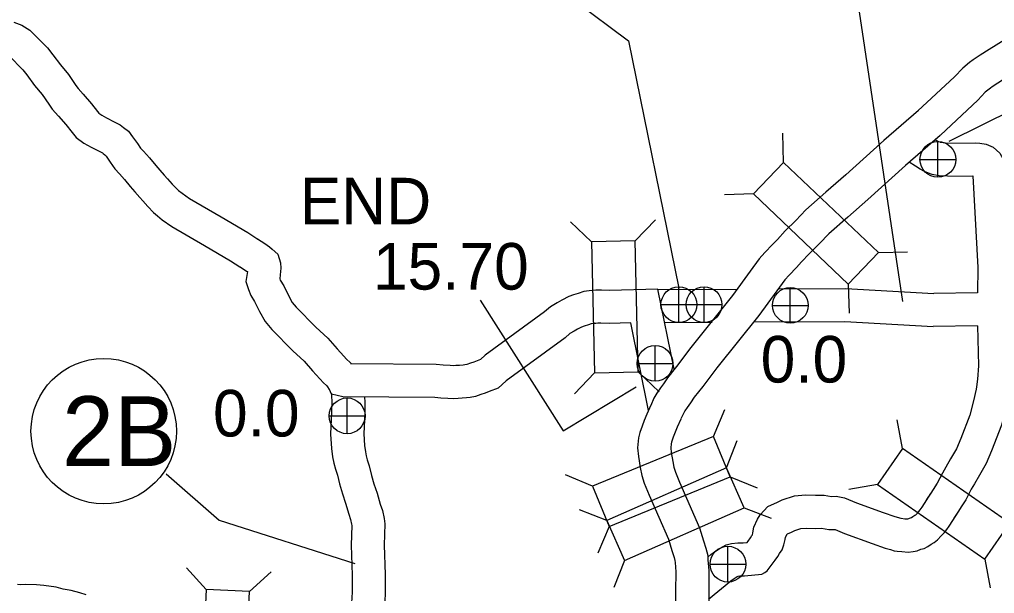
# Model space of a CAD drawing. Extents: x -939622 to -934222, y 1383701 to 1385301.
# Drawn here: x -936320.48 to -936293.94, y 1384834.59 to 1384850.22 of the extents above; entities that cross this region are included whole.
import ezdxf

# ---------------------------------------------------------------- set-up
doc = ezdxf.new("R2010")
doc.units = 0
for name, color, linetype in [('Level 10', 7, 'Continuous'), ('Level 15', 7, 'Continuous'), ('Level 20', 7, 'Continuous'), ('Level 21', 7, 'Continuous'), ('Level 25', 7, 'Continuous'), ('Level 26', 7, 'Continuous'), ('Level 27', 7, 'Continuous')]:
    doc.layers.add(name, color=color, linetype=linetype)

msp = doc.modelspace()

# ---------------------------------------------------------------- linework, layer by layer
at = {"layer": 'Level 10'}
for points in [[(-936320.635, 1384850.144), (-936320.414, 1384850.066), (-936320.196, 1384849.928), (-936319.716, 1384849.443), (-936319.571, 1384849.255), (-936319.364, 1384848.981), (-936319.146, 1384848.716), (-936318.945, 1384848.421), (-936318.885, 1384848.335), (-936318.748, 1384848.184), (-936318.518, 1384847.922), (-936318.358, 1384847.71), (-936318.321, 1384847.669), (-936318.244, 1384847.609), (-936318.112, 1384847.541), (-936317.906, 1384847.432), (-936317.742, 1384847.351), (-936317.65, 1384847.279), (-936317.517, 1384847.174), (-936317.403, 1384847.026), (-936317.274, 1384846.844), (-936317.185, 1384846.714), (-936317.103, 1384846.627), (-936316.94, 1384846.45), (-936316.772, 1384846.242), (-936316.662, 1384846.11), (-936316.541, 1384845.975), (-936316.45, 1384845.874), (-936316.322, 1384845.73), (-936316.211, 1384845.611), (-936316.155, 1384845.563), (-936316.056, 1384845.485), (-936315.852, 1384845.34), (-936314.989, 1384844.845), (-936314.262, 1384844.413), (-936313.994, 1384844.238)], [(-936320.765, 1384849.223), (-936320.395, 1384848.849), (-936320.286, 1384848.708), (-936320.07, 1384848.423), (-936319.867, 1384848.176), (-936319.686, 1384847.911), (-936319.59, 1384847.773), (-936319.419, 1384847.584), (-936319.216, 1384847.354), (-936319.052, 1384847.136), (-936318.935, 1384847.007), (-936318.731, 1384846.847), (-936318.528, 1384846.743), (-936318.315, 1384846.63), (-936318.224, 1384846.586), (-936318.206, 1384846.571), (-936318.161, 1384846.536), (-936318.126, 1384846.491), (-936318.013, 1384846.331), (-936317.889, 1384846.149), (-936317.761, 1384846.013), (-936317.622, 1384845.862), (-936317.467, 1384845.67), (-936317.342, 1384845.52), (-936317.21, 1384845.373), (-936317.121, 1384845.275), (-936316.989, 1384845.126), (-936316.834, 1384844.959), (-936316.725, 1384844.867), (-936316.597, 1384844.765), (-936316.337, 1384844.581), (-936315.442, 1384844.067), (-936314.738, 1384843.65), (-936314.488, 1384843.485)], [(-936295.273, 1384846.848), (-936295.413, 1384846.87), (-936295.419, 1384846.872), (-936295.462, 1384846.889), (-936295.51, 1384846.916), (-936295.556, 1384846.944)], [(-936295.273, 1384846.848), (-936294.468, 1384846.86), (-936294.344, 1384846.853), (-936294.166, 1384846.818), (-936293.983, 1384846.738), (-936293.8, 1384846.577), (-936293.652, 1384846.316), (-936293.487, 1384843.347)], [(-936295.212, 1384845.949), (-936295.445, 1384845.964), (-936295.638, 1384845.995), (-936295.736, 1384846.03), (-936295.851, 1384846.075), (-936295.966, 1384846.14), (-936296.097, 1384846.221), (-936296.264, 1384846.329)], [(-936295.212, 1384845.949), (-936294.534, 1384845.959), (-936294.395, 1384843.464)], [(-936314.003, 1384844.243), (-936313.802, 1384844.118), (-936313.679, 1384844.031), (-936313.603, 1384843.967), (-936313.452, 1384843.824), (-936313.376, 1384843.594), (-936313.372, 1384843.442), (-936313.382, 1384843.269), (-936313.398, 1384843.156), (-936313.383, 1384843.12), (-936313.289, 1384842.967), (-936313.153, 1384842.68), (-936313.058, 1384842.515), (-936312.947, 1384842.387), (-936312.415, 1384841.84), (-936312.089, 1384841.54), (-936311.835, 1384841.246), (-936311.656, 1384841.049), (-936311.578, 1384840.97), (-936311.477, 1384840.877), (-936311.457, 1384840.854)], [(-936314.479, 1384843.48), (-936314.302, 1384843.369), (-936314.279, 1384843.353), (-936314.317, 1384843.084), (-936314.252, 1384842.863), (-936314.184, 1384842.705), (-936314.082, 1384842.539), (-936313.951, 1384842.262), (-936313.795, 1384841.99), (-936313.609, 1384841.777), (-936313.043, 1384841.195), (-936312.736, 1384840.913), (-936312.508, 1384840.649), (-936312.31, 1384840.43), (-936312.203, 1384840.322), (-936312.126, 1384840.251), (-936312.097, 1384840.217), (-936312.049, 1384840.145)], [(-936294.395, 1384843.464), (-936294.406, 1384842.778)], [(-936302.666, 1384840.695), (-936303.106, 1384842.871), (-936304.423, 1384842.842), (-936304.637, 1384842.848), (-936304.795, 1384842.851), (-936304.893, 1384842.837), (-936304.972, 1384842.832), (-936305.119, 1384842.809), (-936305.279, 1384842.76), (-936305.4, 1384842.717), (-936305.532, 1384842.675), (-936305.723, 1384842.576), (-936305.845, 1384842.506), (-936306.028, 1384842.396), (-936306.187, 1384842.258), (-936307.806, 1384841.079), (-936307.936, 1384840.958), (-936308.027, 1384840.923), (-936308.118, 1384840.887), (-936308.208, 1384840.856), (-936308.303, 1384840.825), (-936308.356, 1384840.814), (-936308.403, 1384840.809), (-936308.505, 1384840.8), (-936308.604, 1384840.792), (-936308.665, 1384840.788), (-936308.76, 1384840.795), (-936308.951, 1384840.807), (-936309.144, 1384840.821), (-936311.472, 1384840.842)], [(-936303.091, 1384842.865), (-936300.943, 1384842.879)], [(-936299.819, 1384842.885), (-936297.99, 1384842.894), (-936295.594, 1384842.761)], [(-936294.406, 1384842.778), (-936295.594, 1384842.761)], [(-936303.357, 1384839.57), (-936303.839, 1384841.955), (-936304.424, 1384841.942), (-936304.659, 1384841.948), (-936304.74, 1384841.95), (-936304.798, 1384841.941), (-936304.874, 1384841.936), (-936304.918, 1384841.93), (-936304.995, 1384841.906), (-936305.112, 1384841.864), (-936305.187, 1384841.84), (-936305.291, 1384841.787), (-936305.387, 1384841.731), (-936305.498, 1384841.664), (-936305.626, 1384841.553), (-936307.234, 1384840.382), (-936307.453, 1384840.18), (-936307.7, 1384840.085), (-936307.804, 1384840.043), (-936307.922, 1384840.003), (-936308.07, 1384839.954), (-936308.214, 1384839.924), (-936308.316, 1384839.913), (-936308.429, 1384839.903), (-936308.539, 1384839.894), (-936308.669, 1384839.886), (-936308.821, 1384839.897), (-936309.013, 1384839.909), (-936309.18, 1384839.921), (-936311.678, 1384839.944)], [(-936302.906, 1384841.967), (-936301.631, 1384841.975)], [(-936300.49, 1384841.982), (-936298.012, 1384841.994), (-936295.612, 1384841.861)], [(-936294.403, 1384841.878), (-936294.377, 1384840.788), (-936294.406, 1384840.424), (-936294.429, 1384840.218), (-936294.442, 1384840.156), (-936294.517, 1384839.832), (-936294.615, 1384839.447), (-936294.86, 1384838.807), (-936294.978, 1384838.528), (-936295.137, 1384838.255), (-936295.263, 1384838.028), (-936295.361, 1384837.868), (-936295.504, 1384837.589), (-936295.613, 1384837.421), (-936295.675, 1384837.317), (-936295.79, 1384837.152)], [(-936294.403, 1384841.878), (-936295.612, 1384841.861)], [(-936293.503, 1384841.896), (-936293.476, 1384840.764), (-936293.51, 1384840.339), (-936293.539, 1384840.074), (-936293.563, 1384839.961), (-936293.643, 1384839.619), (-936293.756, 1384839.175), (-936294.025, 1384838.471), (-936294.171, 1384838.124), (-936294.355, 1384837.81), (-936294.486, 1384837.573), (-936294.576, 1384837.426), (-936294.724, 1384837.138), (-936294.85, 1384836.945), (-936294.919, 1384836.829), (-936295.052, 1384836.638)], [(-936312.065, 1384840.17), (-936312.021, 1384840.093), (-936312.004, 1384840.043), (-936311.991, 1384840.015), (-936311.99, 1384839.985), (-936311.982, 1384839.793), (-936311.986, 1384839.533), (-936312.012, 1384838.927), (-936311.985, 1384838.537), (-936311.958, 1384838.309), (-936311.924, 1384838.142), (-936311.883, 1384837.972), (-936311.829, 1384837.813), (-936311.773, 1384837.572), (-936311.694, 1384837.302), (-936311.606, 1384837.047), (-936311.52, 1384836.752), (-936311.469, 1384836.605), (-936311.442, 1384836.48), (-936311.437, 1384836.444), (-936311.457, 1384835.908), (-936311.428, 1384835.093), (-936311.429, 1384834.623), (-936311.441, 1384834.335)], [(-936311.678, 1384839.944), (-936311.992, 1384840.017)], [(-936311.087, 1384839.934), (-936311.082, 1384839.806), (-936311.086, 1384839.507), (-936311.111, 1384838.939), (-936311.088, 1384838.622), (-936311.068, 1384838.449), (-936311.045, 1384838.335), (-936311.019, 1384838.224), (-936310.962, 1384838.062), (-936310.902, 1384837.801), (-936310.836, 1384837.576), (-936310.748, 1384837.319), (-936310.662, 1384837.024), (-936310.602, 1384836.85), (-936310.554, 1384836.634), (-936310.535, 1384836.484), (-936310.556, 1384835.907), (-936310.528, 1384835.108), (-936310.529, 1384834.603), (-936310.538, 1384834.38)], [(-936301.747, 1384835.583), (-936301.667, 1384835.649), (-936301.535, 1384835.744), (-936301.406, 1384835.824), (-936301.245, 1384835.914), (-936301.105, 1384835.947), (-936300.928, 1384835.969), (-936300.782, 1384835.97), (-936300.678, 1384835.978), (-936300.652, 1384836.017), (-936300.583, 1384836.108), (-936300.544, 1384836.172), (-936300.532, 1384836.189), (-936300.52, 1384836.24), (-936300.494, 1384836.394), (-936300.391, 1384836.613), (-936300.323, 1384836.727), (-936300.114, 1384836.96), (-936299.848, 1384837.075), (-936299.723, 1384837.137), (-936299.39, 1384837.251), (-936299.089, 1384837.271), (-936298.813, 1384837.264), (-936298.578, 1384837.27), (-936298.379, 1384837.234), (-936298.253, 1384837.237), (-936298.024, 1384837.198), (-936297.695, 1384837.061), (-936296.975, 1384836.796), (-936296.651, 1384836.687), (-936296.496, 1384836.642), (-936296.483, 1384836.637), (-936296.386, 1384836.626), (-936296.308, 1384836.621), (-936296.299, 1384836.622), (-936296.231, 1384836.648), (-936296.201, 1384836.656), (-936296.161, 1384836.682), (-936296.108, 1384836.718), (-936296.088, 1384836.732), (-936296.042, 1384836.78), (-936295.999, 1384836.825), (-936295.966, 1384836.87), (-936295.914, 1384836.94), (-936295.678, 1384837.313)], [(-936301.726, 1384834.435), (-936301.118, 1384834.936), (-936301.033, 1384834.997), (-936300.95, 1384835.048), (-936300.924, 1384835.063), (-936300.87, 1384835.07), (-936300.747, 1384835.07), (-936300.271, 1384835.113), (-936300.19, 1384835.164), (-936300.129, 1384835.211), (-936299.914, 1384835.501), (-936299.839, 1384835.601), (-936299.792, 1384835.678), (-936299.721, 1384835.777), (-936299.674, 1384835.911), (-936299.637, 1384836.059), (-936299.627, 1384836.123), (-936299.595, 1384836.19), (-936299.594, 1384836.192), (-936299.576, 1384836.212), (-936299.47, 1384836.258), (-936299.376, 1384836.304), (-936299.211, 1384836.361), (-936299.07, 1384836.37), (-936298.813, 1384836.363), (-936298.647, 1384836.368), (-936298.449, 1384836.331), (-936298.317, 1384836.335), (-936298.276, 1384836.328), (-936298.024, 1384836.223), (-936297.274, 1384835.947), (-936296.92, 1384835.828), (-936296.774, 1384835.785), (-936296.674, 1384835.75), (-936296.593, 1384835.744), (-936296.468, 1384835.729), (-936296.289, 1384835.717), (-936296.154, 1384835.732), (-936296.045, 1384835.755), (-936295.95, 1384835.792), (-936295.861, 1384835.816), (-936295.758, 1384835.871), (-936295.665, 1384835.931), (-936295.589, 1384835.982), (-936295.497, 1384836.049), (-936295.392, 1384836.156), (-936295.302, 1384836.252), (-936295.242, 1384836.336), (-936295.173, 1384836.426), (-936294.917, 1384836.832)], [(-936318.666, 1384834.552), (-936318.841, 1384834.608), (-936319.077, 1384834.668), (-936319.293, 1384834.71), (-936319.481, 1384834.758), (-936319.819, 1384834.809), (-936320.017, 1384834.828), (-936320.305, 1384834.834), (-936320.451, 1384834.829), (-936320.532, 1384834.83)]]:
    msp.add_lwpolyline(points, dxfattribs=at)
at = {"layer": 'Level 15'}
for points in [[(-936291.308, 1384851.013), (-936293.338, 1384849.865), (-936293.633, 1384849.678), (-936294.09, 1384849.397), (-936294.331, 1384849.243), (-936294.526, 1384849.122), (-936294.622, 1384849.045), (-936294.807, 1384848.895), (-936295.033, 1384848.655), (-936296.026, 1384847.728)], [(-936290.826, 1384850.251), (-936292.875, 1384849.093), (-936293.156, 1384848.915), (-936293.612, 1384848.635), (-936293.852, 1384848.481), (-936294.005, 1384848.387), (-936294.055, 1384848.346), (-936294.193, 1384848.234), (-936294.397, 1384848.017), (-936295.412, 1384847.07)], [(-936296.014, 1384847.739), (-936296.958, 1384846.918), (-936297.989, 1384845.987), (-936298.53, 1384845.513), (-936299.077, 1384845.031), (-936299.348, 1384844.747), (-936299.639, 1384844.459), (-936299.851, 1384844.228), (-936299.983, 1384844.088), (-936300.19, 1384843.874), (-936300.344, 1384843.704), (-936300.595, 1384843.365), (-936301.074, 1384842.703), (-936302.208, 1384841.286), (-936302.595, 1384840.773), (-936302.842, 1384840.463), (-936302.951, 1384840.301), (-936303.037, 1384840.184), (-936303.138, 1384840.043), (-936303.211, 1384839.907), (-936303.3, 1384839.705)], [(-936295.423, 1384847.059), (-936296.361, 1384846.244), (-936297.391, 1384845.314), (-936297.937, 1384844.837), (-936298.453, 1384844.382), (-936298.706, 1384844.116), (-936298.991, 1384843.835), (-936299.192, 1384843.616), (-936299.333, 1384843.466), (-936299.533, 1384843.259), (-936299.646, 1384843.133), (-936299.869, 1384842.833), (-936300.358, 1384842.158), (-936301.497, 1384840.734), (-936301.883, 1384840.222), (-936302.116, 1384839.93), (-936302.214, 1384839.784), (-936302.307, 1384839.657), (-936302.373, 1384839.565), (-936302.402, 1384839.511), (-936302.476, 1384839.342)], [(-936303.295, 1384839.715), (-936303.41, 1384839.472), (-936303.475, 1384839.303), (-936303.534, 1384839.145), (-936303.594, 1384838.968), (-936303.631, 1384838.825), (-936303.657, 1384838.557), (-936303.635, 1384838.316), (-936303.587, 1384838.016), (-936303.54, 1384837.804), (-936303.479, 1384837.595), (-936303.346, 1384837.269), (-936302.815, 1384836.065), (-936302.725, 1384835.757), (-936302.663, 1384835.573), (-936302.643, 1384835.491), (-936302.639, 1384835.436), (-936302.615, 1384835.182), (-936302.621, 1384834.651), (-936302.577, 1384830.213), (-936302.589, 1384827.646), (-936302.596, 1384826.4), (-936302.603, 1384825.697), (-936302.144, 1384819.491)], [(-936302.481, 1384839.332), (-936302.581, 1384839.118), (-936302.633, 1384838.983), (-936302.686, 1384838.843), (-936302.731, 1384838.711), (-936302.742, 1384838.667), (-936302.753, 1384838.555), (-936302.741, 1384838.43), (-936302.702, 1384838.185), (-936302.667, 1384838.027), (-936302.628, 1384837.891), (-936302.518, 1384837.622), (-936301.968, 1384836.374), (-936301.866, 1384836.027), (-936301.797, 1384835.823), (-936301.749, 1384835.625), (-936301.742, 1384835.506), (-936301.715, 1384835.22), (-936301.721, 1384834.651), (-936301.677, 1384830.215), (-936301.689, 1384827.642), (-936301.696, 1384826.393), (-936301.703, 1384825.725), (-936301.246, 1384819.558)]]:
    msp.add_lwpolyline(points, dxfattribs=at)
at = {"layer": 'Level 20'}
for p, q in [((-936299.683, 1384846.327), (-936299.702, 1384847.119)), ((-936300.502, 1384845.467), (-936301.294, 1384845.447)), ((-936303.722, 1384844.19), (-936303.174, 1384844.762)), ((-936304.91, 1384844.164), (-936305.482, 1384844.712)), ((-936297.101, 1384843.869), (-936296.31, 1384843.889)), ((-936297.921, 1384843.009), (-936297.901, 1384842.217)), ((-936304.832, 1384840.601), (-936305.379, 1384840.029)), ((-936303.644, 1384840.627), (-936303.072, 1384840.079)), ((-936301.589, 1384838.867), (-936301.284, 1384839.598)), ((-936296.45, 1384838.536), (-936296.59, 1384839.315)), ((-936301.234, 1384838.014), (-936300.948, 1384838.752)), ((-936304.886, 1384837.512), (-936305.616, 1384837.818)), ((-936301.138, 1384837.768), (-936300.407, 1384837.463)), ((-936297.129, 1384837.561), (-936297.908, 1384837.421)), ((-936304.496, 1384836.576), (-936305.234, 1384836.863)), ((-936300.755, 1384836.926), (-936300.017, 1384836.64)), ((-936304.434, 1384836.414), (-936304.739, 1384835.683)), ((-936304.017, 1384835.489), (-936304.303, 1384834.751)), ((-936294.203, 1384835.525), (-936294.064, 1384834.745)), ((-936315.403, 1384834.699), (-936315.937, 1384835.284)), ((-936314.217, 1384834.645), (-936313.632, 1384835.178))]:
    msp.add_line(p, q, dxfattribs=at)
for points in [[(-936297.101, 1384843.869), (-936299.683, 1384846.327), (-936300.502, 1384845.467), (-936297.921, 1384843.009)], [(-936303.644, 1384840.627), (-936303.722, 1384844.19), (-936304.91, 1384844.164), (-936304.832, 1384840.601)], [(-936301.589, 1384838.867), (-936304.886, 1384837.512), (-936304.434, 1384836.414), (-936301.138, 1384837.768)], [(-936297.129, 1384837.561), (-936294.203, 1384835.525), (-936293.525, 1384836.5), (-936296.45, 1384838.536)], [(-936301.234, 1384838.014), (-936304.496, 1384836.576), (-936304.017, 1384835.489), (-936300.755, 1384836.926)], [(-936314.38, 1384831.084), (-936314.217, 1384834.645), (-936315.403, 1384834.699), (-936315.566, 1384831.139)]]:
    msp.add_lwpolyline(points, close=True, dxfattribs=at)
at = {"layer": 'Level 21'}
msp.add_lwpolyline([(-936296.433, 1384842.535), (-936297.816, 1384851.769)], dxfattribs=at)
at = {"layer": 'Level 25'}
for points in [[(-936295.173, 1384846.902), (-936293.4, 1384847.788), (-936289.006, 1384845.779)], [(-936307.939, 1384842.572), (-936305.682, 1384839.02), (-936303.697, 1384840.217)]]:
    msp.add_lwpolyline(points, dxfattribs=at)
at = {"layer": 'Level 26'}
for p, q in [((-936295.484, 1384845.92), (-936295.484, 1384846.895)), ((-936295.972, 1384846.407), (-936294.997, 1384846.407)), ((-936302.534, 1384841.965), (-936302.534, 1384842.94)), ((-936301.849, 1384841.965), (-936301.849, 1384842.94)), ((-936299.5, 1384841.947), (-936299.5, 1384842.922)), ((-936303.021, 1384842.453), (-936302.046, 1384842.453)), ((-936302.337, 1384842.453), (-936301.362, 1384842.453)), ((-936299.988, 1384842.434), (-936299.013, 1384842.434)), ((-936303.181, 1384840.366), (-936303.181, 1384841.341)), ((-936303.669, 1384840.853), (-936302.694, 1384840.853)), ((-936311.563, 1384838.939), (-936311.563, 1384839.914)), ((-936312.051, 1384839.426), (-936311.076, 1384839.426)), ((-936301.198, 1384834.9), (-936301.198, 1384835.875)), ((-936301.685, 1384835.388), (-936300.71, 1384835.388))]:
    msp.add_line(p, q, dxfattribs=at)
for centre in [(-936295.484, 1384846.407), (-936302.534, 1384842.453), (-936301.849, 1384842.453), (-936299.5, 1384842.434), (-936303.181, 1384840.853), (-936311.563, 1384839.426), (-936301.198, 1384835.388)]:
    msp.add_circle(centre, 0.487, dxfattribs=at)
at = {"layer": 'Level 27'}
for points in [[(-936306.829, 1384851.82), (-936303.906, 1384849.638), (-936302.537, 1384842.905)], [(-936316.493, 1384837.846), (-936315.051, 1384836.588), (-936311.351, 1384835.404)]]:
    msp.add_lwpolyline(points, dxfattribs=at)
msp.add_circle((-936318.189, 1384839.009), 1.98, dxfattribs=at)

# ---------------------------------------------------------------- texts
at = {"layer": 'Level 25'}
for s, p in [('END', (-936312.853, 1384844.639)), ('15.70', (-936310.861, 1384842.863)), ('0.0', (-936300.307, 1384840.333)), ('0.0', (-936315.214, 1384838.864))]:
    msp.add_text(s, height=1.2672, dxfattribs=at).set_placement(p)
at = {"layer": 'Level 27'}
msp.add_text('2B', height=1.9008, dxfattribs=at).set_placement((-936319.323, 1384838.058))

doc.saveas('drawing.dxf')
